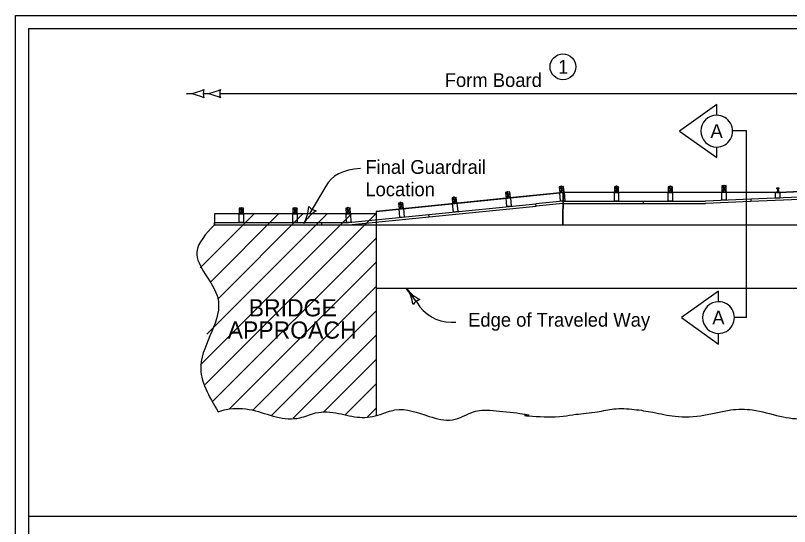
# Model space of a CAD drawing. Extents: x 9538 to 81668, y 7600 to 11751.
# Drawn here: x 28133 to 29033, y 9349 to 9944 of the extents above; entities that cross this region are included whole.
import ezdxf

# ---------------------------------------------------------------- set-up
doc = ezdxf.new("R2010")
doc.units = 0
for name, color, linetype in [('Default', 7, 'Continuous'), ('DsnShtMinorGrid13', 7, 'Continuous'), ('DsnShtMinorGrid14', 7, 'Continuous'), ('DsnShtMinorGrid16', 7, 'Continuous'), ('dsnStdCells', 7, 'Continuous'), ('dsnStdDimension', 7, 'Continuous'), ('dsnStdNameDate', 7, 'Continuous'), ('dsnStdNote', 7, 'Continuous'), ('dsnStdPattern', 7, 'Continuous'), ('dsnStdShading', 7, 'Continuous'), ('dsnStdTable', 7, 'Continuous')]:
    doc.layers.add(name, color=color, linetype=linetype)

msp = doc.modelspace()

# ---------------------------------------------------------------- linework, layer by layer
at = {"layer": 'Default'}
msp.add_lwpolyline([(28132.56, 9944.02), (31267.56, 9944.02), (31267.56, 7924.02), (28132.56, 7924.02)], close=True, dxfattribs=at)
at = {"layer": 'DsnShtMinorGrid13'}
msp.add_circle((28769.23, 9884.28), 15, dxfattribs=at)
at = {"layer": 'DsnShtMinorGrid14'}
for p, q in [((28764.87, 9744.42), (28770.51, 9738.28)), ((28769.85, 9744.91), (28765.53, 9737.78)), ((28767.26, 9745.63), (28767.25, 9745.7)), ((28768.02, 9738.03), (28767.36, 9744.67)), ((28829.02, 9744.75), (28834.02, 9738.08)), ((28834.02, 9744.75), (28829.02, 9738.08)), ((28831.52, 9745.72), (28831.52, 9745.79)), ((28831.52, 9738.08), (28831.52, 9744.75)), ((28891.52, 9744.75), (28896.52, 9738.08)), ((28896.52, 9744.75), (28891.52, 9738.08)), ((28894.02, 9745.72), (28894.02, 9745.79)), ((28894.02, 9738.08), (28894.02, 9744.75)), ((28954.02, 9745.61), (28959.02, 9738.94)), ((28959.02, 9745.61), (28954.02, 9738.94)), ((28956.52, 9746.58), (28956.52, 9746.65)), ((28956.52, 9738.94), (28956.52, 9745.61)), ((28640.22, 9731.89), (28645.86, 9725.75)), ((28645.19, 9732.39), (28640.89, 9725.25)), ((28642.61, 9733.1), (28642.6, 9733.17)), ((28643.37, 9725.5), (28642.71, 9732.14)), ((28702.41, 9738.14), (28708.05, 9732)), ((28707.38, 9738.64), (28703.07, 9731.5)), ((28703.07, 9731.5), (28708.05, 9732)), ((28704.07, 9721.55), (28703.07, 9731.5)), ((28704.8, 9739.35), (28704.79, 9739.42)), ((28705.56, 9731.75), (28704.89, 9738.39)), ((28708.05, 9732), (28709.05, 9722.05)), ((28765.53, 9737.78), (28770.51, 9738.28)), ((28768.02, 9738.03), (28765.53, 9737.78)), ((28768.02, 9738.03), (28765.53, 9737.78)), ((28766.53, 9727.82), (28765.53, 9737.78)), ((28770.51, 9738.28), (28771.51, 9728.32)), ((28829.02, 9738.08), (28834.02, 9738.08)), ((28829.02, 9728.07), (28829.02, 9738.08)), ((28834.02, 9738.08), (28834.02, 9728.07)), ((28891.52, 9738.08), (28896.52, 9738.08)), ((28891.52, 9728.07), (28891.52, 9738.08)), ((28896.52, 9738.08), (28896.52, 9728.07)), ((28954.02, 9738.94), (28959.02, 9738.94)), ((28954.02, 9728.93), (28954.02, 9738.94)), ((28959.02, 9738.94), (28959.02, 9728.93)), ((28578.04, 9725.67), (28583.68, 9719.51)), ((28583.02, 9726.17), (28578.7, 9719.01)), ((28580.43, 9726.9), (28580.42, 9726.97)), ((28581.19, 9719.26), (28580.53, 9725.92)), ((28613.28, 9712.42), (28737.66, 9724.92)), ((28613.55, 9709.73), (28737.93, 9722.23)), ((28640.89, 9725.25), (28645.86, 9725.75)), ((28641.89, 9715.3), (28640.89, 9725.25)), ((28645.86, 9725.75), (28646.87, 9715.8)), ((28709.05, 9722.05), (28704.07, 9721.55)), ((28769.02, 9728.07), (28737.66, 9724.92)), ((28737.93, 9722.23), (28737.66, 9724.92)), ((28737.93, 9722.24), (28737.66, 9724.92)), ((28769.02, 9725.36), (28737.93, 9722.24)), ((28771.51, 9728.32), (28766.53, 9727.82)), ((28769.02, 9728.07), (28862.77, 9728.07)), ((28769.02, 9725.36), (28862.77, 9725.36)), ((28834.02, 9728.07), (28829.02, 9728.07)), ((28862.77, 9725.36), (28862.77, 9728.07)), ((28862.77, 9728.07), (28935.01, 9728.07)), ((28862.77, 9725.37), (28862.77, 9728.07)), ((28862.77, 9725.37), (28935.03, 9725.37)), ((28896.52, 9728.07), (28891.52, 9728.07)), ((28959.02, 9728.93), (28954.02, 9728.93)), ((28392.77, 9719.67), (28397.77, 9713.01)), ((28397.77, 9719.67), (28392.77, 9713.01)), ((28392.77, 9713.01), (28397.78, 9713.01)), ((28392.77, 9703), (28392.77, 9713.01)), ((28395.27, 9720.65), (28395.27, 9720.72)), ((28395.27, 9713.01), (28395.27, 9719.67)), ((28397.78, 9713.01), (28397.78, 9703)), ((28455.27, 9719.67), (28460.27, 9713.01)), ((28460.27, 9719.67), (28455.27, 9713.01)), ((28455.27, 9713.01), (28460.28, 9713.01)), ((28455.27, 9703), (28455.27, 9713.01)), ((28457.77, 9720.65), (28457.77, 9720.72)), ((28457.77, 9713.01), (28457.77, 9719.67)), ((28460.28, 9713.01), (28460.28, 9703)), ((28516.66, 9719.74), (28521.99, 9713.29)), ((28521.66, 9719.99), (28516.99, 9713.05)), ((28516.99, 9713.05), (28521.99, 9713.29)), ((28517.49, 9703), (28516.99, 9713.05)), ((28519.11, 9720.84), (28519.11, 9720.91)), ((28519.49, 9713.17), (28519.16, 9719.86)), ((28521.99, 9713.29), (28522.49, 9703.25)), ((28578.7, 9719.01), (28583.68, 9719.51)), ((28579.7, 9709), (28578.7, 9719.01)), ((28583.68, 9719.51), (28584.68, 9709.5)), ((28646.87, 9715.8), (28641.89, 9715.3)), ((28520, 9703), (28613.28, 9712.42)), ((28520.27, 9700.29), (28613.55, 9709.71)), ((28584.68, 9709.5), (28579.7, 9709)), ((28613.55, 9709.71), (28613.28, 9712.42)), ((28613.55, 9709.73), (28613.28, 9712.42)), ((28364.02, 9703), (28489.02, 9703)), ((28364.02, 9700.29), (28364.02, 9703)), ((28364.02, 9700.29), (28489.02, 9700.29)), ((28397.78, 9703), (28392.77, 9703)), ((28460.28, 9703), (28455.27, 9703)), ((28489.02, 9703), (28520, 9703)), ((28489.02, 9700.29), (28489.02, 9703)), ((28489.02, 9700.29), (28520.27, 9700.29)), ((28522.49, 9703.25), (28517.49, 9703))]:
    msp.add_line(p, q, dxfattribs=at)
for points in [[(28765.53, 9737.78), (28770.51, 9738.28), (28769.85, 9744.91), (28764.87, 9744.42)], [(28829.02, 9738.08), (28834.02, 9738.08), (28834.02, 9744.75), (28829.02, 9744.75)], [(28891.52, 9738.08), (28896.52, 9738.08), (28896.52, 9744.75), (28891.52, 9744.75)], [(28954.02, 9738.94), (28959.02, 9738.94), (28959.02, 9745.61), (28954.02, 9745.61)], [(28640.89, 9725.25), (28645.86, 9725.75), (28645.19, 9732.39), (28640.22, 9731.89)], [(28703.07, 9731.5), (28708.05, 9732), (28707.38, 9738.64), (28702.41, 9738.14)], [(28578.7, 9719.01), (28583.68, 9719.51), (28583.02, 9726.17), (28578.04, 9725.67)], [(28392.77, 9713.01), (28397.77, 9713.01), (28397.77, 9719.67), (28392.77, 9719.67)], [(28455.27, 9713.01), (28460.27, 9713.01), (28460.27, 9719.67), (28455.27, 9719.67)], [(28516.99, 9713.05), (28521.99, 9713.29), (28521.66, 9719.99), (28516.66, 9719.74)]]:
    msp.add_lwpolyline(points, close=True, dxfattribs=at)
for points in [[(28767.03, 9744.63), (28766.98, 9745.06), (28767.65, 9745.13), (28767.69, 9744.7)], [(28767.12, 9745.07), (28767.07, 9745.61), (28767.45, 9745.65), (28767.51, 9745.11)], [(28831.18, 9744.75), (28831.18, 9745.18), (28831.85, 9745.18), (28831.85, 9744.75)], [(28831.32, 9745.18), (28831.32, 9745.72), (28831.71, 9745.72), (28831.71, 9745.18)], [(28893.69, 9744.75), (28893.69, 9745.18), (28894.35, 9745.18), (28894.35, 9744.75)], [(28893.82, 9745.18), (28893.82, 9745.72), (28894.21, 9745.72), (28894.21, 9745.18)], [(28956.19, 9745.61), (28956.19, 9746.04), (28956.85, 9746.04), (28956.85, 9745.61)], [(28956.32, 9746.04), (28956.32, 9746.58), (28956.71, 9746.58), (28956.71, 9746.04)], [(28642.37, 9732.1), (28642.33, 9732.53), (28642.99, 9732.6), (28643.04, 9732.17)], [(28642.47, 9732.55), (28642.42, 9733.08), (28642.8, 9733.12), (28642.86, 9732.58)], [(28704.56, 9738.35), (28704.52, 9738.78), (28705.18, 9738.85), (28705.22, 9738.42)], [(28704.66, 9738.8), (28704.6, 9739.33), (28704.99, 9739.37), (28705.04, 9738.83)], [(28580.2, 9725.89), (28580.15, 9726.32), (28580.82, 9726.39), (28580.86, 9725.96)], [(28580.29, 9726.34), (28580.24, 9726.88), (28580.63, 9726.92), (28580.68, 9726.37)], [(28394.94, 9719.67), (28394.94, 9720.1), (28395.61, 9720.1), (28395.61, 9719.67)], [(28395.08, 9720.1), (28395.08, 9720.65), (28395.47, 9720.65), (28395.47, 9720.1)], [(28457.44, 9719.67), (28457.44, 9720.1), (28458.11, 9720.1), (28458.11, 9719.67)], [(28457.58, 9720.1), (28457.58, 9720.65), (28457.97, 9720.65), (28457.97, 9720.1)], [(28519.49, 9713.17), (28516.99, 9713.05), (28516.99, 9713.05)], [(28518.83, 9719.85), (28518.81, 9720.28), (28519.47, 9720.31), (28519.49, 9719.88)], [(28518.94, 9720.28), (28518.92, 9720.83), (28519.31, 9720.85), (28519.33, 9720.3)]]:
    msp.add_lwpolyline(points, dxfattribs=at)
at = {"layer": 'DsnShtMinorGrid16'}
for p, q in [((29496.13, 9757.6), (29020.84, 9738.08)), ((28703.07, 9731.49), (28552.03, 9716.08)), ((28769.56, 9738.08), (28703.07, 9731.5)), ((28703.07, 9731.5), (28703.07, 9731.49)), ((28769.56, 9738.08), (28769.18, 9700.29)), ((28769.18, 9700.29), (28769.56, 9738.08)), ((29020.84, 9738.08), (28769.56, 9738.08)), ((28769.56, 9738.08), (28769.56, 9738.08)), ((28552.03, 9716.08), (28552.03, 9716.07)), ((28552.03, 9716.07), (28552.03, 9716.07)), ((28552.03, 9716.07), (28552.03, 9700.29)), ((28552.03, 9700.29), (28769.18, 9700.29)), ((28769.18, 9700.29), (29800.87, 9700.29))]:
    msp.add_line(p, q, dxfattribs=at)
at = {"layer": 'dsnStdCells'}
for p, q in [((29020.73, 9742.98), (29017.4, 9742.98)), ((29017.4, 9742.98), (29017.4, 9742.82)), ((29017.4, 9742.98), (29017.4, 9742.82)), ((29020.73, 9742.98), (29017.4, 9742.98)), ((29017.4, 9742.82), (29018.57, 9742.82)), ((29017.4, 9742.82), (29018.57, 9742.82)), ((29018.99, 9742.4), (29018.99, 9738.65)), ((29018.99, 9742.4), (29018.99, 9738.65)), ((29019.15, 9738.65), (29019.15, 9742.4)), ((29019.15, 9738.65), (29019.15, 9742.4)), ((29019.56, 9742.82), (29020.73, 9742.82)), ((29019.56, 9742.82), (29020.73, 9742.82)), ((29020.16, 9740.27), (29019.64, 9740.27)), ((29019.64, 9740.27), (29019.64, 9738.76)), ((29020.16, 9740.27), (29019.64, 9740.27)), ((29019.64, 9740.27), (29019.64, 9738.76)), ((29020.16, 9738.76), (29020.16, 9740.27)), ((29020.16, 9738.76), (29020.16, 9740.27)), ((29020.73, 9742.82), (29020.73, 9742.98)), ((29020.73, 9742.82), (29020.73, 9742.98)), ((29016.46, 9731.43), (29016.46, 9738.39)), ((29016.46, 9738.39), (29017.09, 9738.39)), ((29021.46, 9731.43), (29016.46, 9731.43)), ((29017.09, 9738.08), (29017.09, 9738.39)), ((29020.84, 9738.08), (29017.09, 9738.08)), ((29018.57, 9738.24), (29017.4, 9738.24)), ((29017.4, 9738.24), (29017.4, 9738.08)), ((29017.4, 9738.24), (29017.4, 9738.08)), ((29018.57, 9738.24), (29017.4, 9738.24)), ((29017.4, 9738.08), (29020.73, 9738.08)), ((29017.4, 9738.08), (29020.73, 9738.08)), ((29019.38, 9738.76), (29019.3, 9738.71)), ((29019.38, 9738.76), (29019.3, 9738.71)), ((29019.3, 9738.71), (29019.3, 9738.33)), ((29019.3, 9738.33), (29019.3, 9738.71)), ((29019.38, 9738.76), (29020.35, 9738.76)), ((29020.35, 9738.76), (29019.38, 9738.76)), ((29020.73, 9738.24), (29019.56, 9738.24)), ((29020.73, 9738.24), (29019.56, 9738.24)), ((29019.6, 9738.71), (29019.6, 9738.29)), ((29019.6, 9738.29), (29019.6, 9738.71)), ((29019.6, 9738.29), (29019.6, 9738.71)), ((29019.64, 9738.76), (29020.16, 9738.76)), ((29020.2, 9738.29), (29020.2, 9738.71)), ((29020.2, 9738.71), (29020.2, 9738.29)), ((29020.2, 9738.29), (29020.2, 9738.71)), ((29020.35, 9738.76), (29020.42, 9738.76)), ((29020.42, 9738.76), (29020.35, 9738.76)), ((29020.5, 9738.71), (29020.42, 9738.76)), ((29020.5, 9738.71), (29020.42, 9738.76)), ((29020.42, 9738.24), (29020.5, 9738.29)), ((29020.42, 9738.24), (29020.5, 9738.29)), ((29020.5, 9738.29), (29020.5, 9738.71)), ((29020.5, 9738.29), (29020.5, 9738.71)), ((29020.73, 9738.08), (29020.73, 9738.24)), ((29020.73, 9738.08), (29020.73, 9738.24)), ((29020.84, 9738.39), (29021.46, 9738.39)), ((29020.84, 9738.39), (29020.84, 9738.08)), ((29021.46, 9738.39), (29021.46, 9731.43))]:
    msp.add_line(p, q, dxfattribs=at)
for points in [[(29019.3, 9738.33), (29019.3, 9738.33)], [(29019.56, 9738.24), (29020.42, 9738.24), (29020.42, 9738.24)]]:
    msp.add_lwpolyline(points, dxfattribs=at)
for centre, start, end in [((29018.57, 9742.4), 359.99336, 90.00253), ((29018.57, 9742.4), 359.99336, 90.00253), ((29019.56, 9742.4), 90.00734, 179.99635), ((29019.56, 9742.4), 90.00734, 179.99635), ((29018.57, 9738.65), 270.00734, 359.99635), ((29018.57, 9738.65), 270.00734, 359.99635), ((29019.56, 9738.65), 179.99336, 270.00253), ((29019.56, 9738.65), 179.99336, 270.00253), ((29019.56, 9738.65), 230.88662, 270.00253)]:
    msp.add_arc(centre, 0.417, start, end, dxfattribs=at)
for points in [[(29019.6, 9738.71), (29019.57, 9738.72), (29019.52, 9738.75), (29019.44, 9738.76), (29019.36, 9738.74), (29019.32, 9738.72), (29019.3, 9738.71)], [(29019.6, 9738.71), (29019.57, 9738.72), (29019.52, 9738.75), (29019.44, 9738.76), (29019.36, 9738.74), (29019.32, 9738.72), (29019.3, 9738.71)], [(29019.3, 9738.71), (29019.32, 9738.72), (29019.36, 9738.74), (29019.44, 9738.76), (29019.52, 9738.75), (29019.57, 9738.72), (29019.6, 9738.71)], [(29019.5, 9738.25), (29019.51, 9738.25), (29019.55, 9738.26), (29019.58, 9738.28), (29019.6, 9738.29)], [(29020.2, 9738.71), (29020.15, 9738.72), (29020.04, 9738.75), (29019.88, 9738.76), (29019.74, 9738.74), (29019.65, 9738.72), (29019.6, 9738.71)], [(29020.2, 9738.71), (29020.15, 9738.72), (29020.04, 9738.75), (29019.88, 9738.76), (29019.74, 9738.74), (29019.65, 9738.72), (29019.6, 9738.71)], [(29019.6, 9738.71), (29019.65, 9738.72), (29019.74, 9738.74), (29019.88, 9738.76), (29020.04, 9738.75), (29020.15, 9738.72), (29020.2, 9738.71)], [(29019.6, 9738.29), (29019.65, 9738.28), (29019.76, 9738.25), (29019.92, 9738.24), (29020.07, 9738.25), (29020.16, 9738.28), (29020.2, 9738.29)], [(29020.2, 9738.29), (29020.16, 9738.28), (29020.07, 9738.25), (29019.92, 9738.24), (29019.76, 9738.25), (29019.65, 9738.28), (29019.6, 9738.29)], [(29019.6, 9738.29), (29019.65, 9738.28), (29019.76, 9738.25), (29019.92, 9738.24), (29020.07, 9738.25), (29020.16, 9738.28), (29020.2, 9738.29)], [(29020.5, 9738.71), (29020.48, 9738.72), (29020.45, 9738.74), (29020.39, 9738.76), (29020.31, 9738.76), (29020.25, 9738.74), (29020.21, 9738.71), (29020.2, 9738.71)], [(29020.5, 9738.71), (29020.48, 9738.72), (29020.45, 9738.74), (29020.39, 9738.76), (29020.31, 9738.76), (29020.25, 9738.74), (29020.21, 9738.71), (29020.2, 9738.71)], [(29020.2, 9738.71), (29020.21, 9738.71), (29020.25, 9738.74), (29020.31, 9738.76), (29020.39, 9738.76), (29020.45, 9738.74), (29020.48, 9738.72), (29020.5, 9738.71)], [(29020.2, 9738.29), (29020.21, 9738.28), (29020.25, 9738.26), (29020.31, 9738.24), (29020.39, 9738.24), (29020.45, 9738.26), (29020.48, 9738.28), (29020.5, 9738.29)], [(29020.5, 9738.29), (29020.48, 9738.28), (29020.45, 9738.26), (29020.39, 9738.24), (29020.31, 9738.24), (29020.25, 9738.26), (29020.21, 9738.28), (29020.2, 9738.29)], [(29020.2, 9738.29), (29020.21, 9738.28), (29020.25, 9738.26), (29020.31, 9738.24), (29020.39, 9738.24), (29020.45, 9738.26), (29020.48, 9738.28), (29020.5, 9738.29)]]:
    msp.add_open_spline(points, degree=3, dxfattribs=at)
at = {"layer": 'dsnStdDimension'}
msp.add_line((28370.83, 9853.15), (29393.24, 9853.15), dxfattribs=at)
for centre, radius, start, end in [((28331.61, 9895.5), 42.5, 270, 298.07249), ((28350.83, 9895.5), 42.5, 270, 298.07249), ((28367.25, 9853), 16.42, 162.26665, 197.73335), ((28386.47, 9853), 16.42, 162.26665, 197.73335), ((28331.61, 9810.5), 42.5, 61.92751, 90), ((28350.83, 9810.5), 42.5, 61.92751, 90)]:
    msp.add_arc(centre, radius, start, end, dxfattribs=at)
at = {"layer": 'dsnStdNameDate'}
for p, q in [((28410.28, 9713.01), (28347.5, 9650.22)), ((28523.42, 9713.01), (28347.9, 9537.48)), ((28551.71, 9713.01), (28353.19, 9514.49)), ((28495.14, 9713.01), (28355.13, 9573)), ((28438.57, 9713.01), (28359.61, 9634.05)), ((28466.85, 9713.01), (28367.7, 9613.85)), ((28552.03, 9685.04), (28361.45, 9494.47)), ((28552.03, 9656.76), (28381.37, 9486.1)), ((28552.03, 9628.48), (28408.42, 9484.87)), ((28552.03, 9600.19), (28430.16, 9478.33)), ((28552.03, 9571.91), (28455.48, 9475.36)), ((28552.03, 9543.62), (28490.31, 9481.9)), ((28552.03, 9515.34), (28516.18, 9479.5)), ((28552.03, 9487.05), (28542, 9477.03)), ((30303.14, 9361.02), (28147.56, 9361.02))]:
    msp.add_line(p, q, dxfattribs=at)
at = {"layer": 'dsnStdNote'}
for p, q in [((28493.54, 9745.38), (28474.99, 9714.04)), ((28599.2, 9610.21), (28587.08, 9626.66)), ((28639.29, 9587.14), (28644.73, 9587.14))]:
    msp.add_line(p, q, dxfattribs=at)
for centre, radius, start, end in [((28431.22, 9723.54), 42.5, 329.37973, 357.45222), ((28504.37, 9680.24), 42.5, 121.30724, 149.37973), ((28485.95, 9732.56), 16.42, 221.64638, 257.11308), ((28621.3, 9651.86), 42.5, 216.37256, 244.44505), ((28552.86, 9601.45), 42.5, 8.30007, 36.37256), ((28608.22, 9597.97), 16.42, 108.63921, 144.10591), ((28639.34, 9633.6), 46.46, 210.22743, 270)]:
    msp.add_arc(centre, radius, start, end, dxfattribs=at)
msp.add_ellipse((28574.63, 9706.34), major_axis=(-81.09, 39.04), ratio=0.555556, start_param=5.482641, end_param=6.283185, dxfattribs=at)
at = {"layer": 'dsnStdPattern'}
for p, q in [((28982.64, 9809.76), (28966.87, 9809.76)), ((28982.64, 9592.47), (28982.64, 9809.76)), ((28982.64, 9592.47), (28968.69, 9592.47))]:
    msp.add_line(p, q, dxfattribs=at)
for points in [[(28948.08, 9827.94), (28948.08, 9840.26), (28904.94, 9809.45), (28948.08, 9778.64), (28948.08, 9790.97)], [(28950.2, 9610.96), (28950.2, 9623.28), (28907.07, 9592.47), (28950.2, 9561.66), (28950.2, 9573.99)]]:
    msp.add_lwpolyline(points, dxfattribs=at)
for centre, start, end in [((28948.08, 9809.45), 90.00083, 269.99917), ((28948.08, 9809.45), 269.99917, 90.00083), ((28950.2, 9592.47), 90.00083, 269.99917), ((28950.2, 9592.47), 269.99917, 90.00083)]:
    msp.add_arc(centre, 18.49, start, end, dxfattribs=at)
at = {"layer": 'dsnStdShading'}
for q in [(28147.56, 8319.02), (31243.25, 9929.02)]:
    msp.add_line((28147.56, 9929.02), q, dxfattribs=at)
at = {"layer": 'dsnStdTable'}
for p, q in [((29020.73, 9738.08), (29496.13, 9757.6)), ((29399.33, 9746.65), (28987.77, 9730.18)), ((29399.44, 9743.94), (28987.77, 9727.47)), ((29017.4, 9742.98), (29017.4, 9742.82)), ((29020.73, 9742.98), (29017.4, 9742.98)), ((29017.4, 9742.82), (29018.57, 9742.82)), ((29018.99, 9742.4), (29018.99, 9738.65)), ((29019.15, 9738.65), (29019.15, 9742.4)), ((29019.56, 9742.82), (29020.73, 9742.82)), ((29020.16, 9740.27), (29019.64, 9740.27)), ((29019.64, 9740.27), (29019.64, 9738.76)), ((29020.16, 9738.76), (29020.16, 9740.27)), ((29020.73, 9742.82), (29020.73, 9742.98)), ((28552.03, 9716.07), (28769.56, 9738.08)), ((29017.4, 9738.08), (28769.56, 9738.08)), ((29016.46, 9731.43), (29016.46, 9738.39)), ((29016.46, 9738.39), (29017.09, 9738.39)), ((29021.46, 9731.43), (29016.46, 9731.43)), ((29017.09, 9738.08), (29017.09, 9738.39)), ((29020.84, 9738.08), (29017.09, 9738.08)), ((29017.4, 9738.24), (29017.4, 9738.08)), ((29018.57, 9738.24), (29017.4, 9738.24)), ((29017.4, 9738.08), (29020.73, 9738.08)), ((29019.38, 9738.76), (29019.3, 9738.71)), ((29019.3, 9738.33), (29019.3, 9738.71)), ((29019.38, 9738.76), (29020.35, 9738.76)), ((29020.73, 9738.24), (29019.56, 9738.24)), ((29019.6, 9738.29), (29019.6, 9738.71)), ((29020.2, 9738.29), (29020.2, 9738.71)), ((29020.35, 9738.76), (29020.42, 9738.76)), ((29020.5, 9738.71), (29020.42, 9738.76)), ((29020.42, 9738.24), (29020.5, 9738.29)), ((29020.5, 9738.29), (29020.5, 9738.71)), ((29020.73, 9738.08), (29020.73, 9738.24)), ((29020.84, 9738.39), (29021.46, 9738.39)), ((29020.84, 9738.39), (29020.84, 9738.08)), ((29021.46, 9738.39), (29021.46, 9731.43)), ((28987.77, 9730.18), (28935.01, 9728.07)), ((28987.88, 9727.48), (28935.03, 9725.37)), ((28987.77, 9730.18), (28987.88, 9727.48)), ((28987.77, 9730.18), (28987.88, 9727.48)), ((28364.05, 9713.01), (28364.02, 9700.29)), ((28552.03, 9713.01), (28364.05, 9713.01)), ((28552.03, 9716.07), (28552.03, 9478.83)), ((28364.02, 9700.29), (29977.73, 9700.29)), ((28552.03, 9626.66), (29978.03, 9626.66))]:
    msp.add_line(p, q, dxfattribs=at)
for centre, start, end in [((29018.57, 9742.4), 359.99336, 90.00253), ((29019.56, 9742.4), 90.00734, 179.99635), ((29018.57, 9738.65), 270.00734, 359.99635), ((29019.56, 9738.65), 264.71743, 270.00253)]:
    msp.add_arc(centre, 0.417, start, end, dxfattribs=at)
for points in [[(29019.6, 9738.71), (29019.57, 9738.72), (29019.52, 9738.75), (29019.44, 9738.76), (29019.36, 9738.74), (29019.32, 9738.72), (29019.3, 9738.71)], [(29019.5, 9738.25), (29019.51, 9738.25), (29019.55, 9738.26), (29019.58, 9738.28), (29019.6, 9738.29)], [(29020.2, 9738.71), (29020.15, 9738.72), (29020.04, 9738.75), (29019.88, 9738.76), (29019.74, 9738.74), (29019.65, 9738.72), (29019.6, 9738.71)], [(29019.6, 9738.29), (29019.65, 9738.28), (29019.76, 9738.25), (29019.92, 9738.24), (29020.07, 9738.25), (29020.16, 9738.28), (29020.2, 9738.29)], [(29020.5, 9738.71), (29020.48, 9738.72), (29020.45, 9738.74), (29020.39, 9738.76), (29020.31, 9738.76), (29020.25, 9738.74), (29020.21, 9738.71), (29020.2, 9738.71)], [(29020.2, 9738.29), (29020.21, 9738.28), (29020.25, 9738.26), (29020.31, 9738.24), (29020.39, 9738.24), (29020.45, 9738.26), (29020.48, 9738.28), (29020.5, 9738.29)]]:
    msp.add_open_spline(points, degree=3, dxfattribs=at)
for points in [[(28364.02, 9700.29), (28343.37, 9668.74), (28367.73, 9615.65), (28348.03, 9536.55), (28368.31, 9482.94)], [(28368.31, 9482.94), (28377.74, 9485.52), (28407.96, 9484.95), (28435.9, 9476.96), (28463.27, 9475.82), (28481.52, 9481.53), (28508.32, 9480.96), (28532.84, 9476.39), (28556.79, 9479.81), (28573.9, 9484.95), (28613.81, 9477.53), (28640.61, 9473.54), (28665.13, 9482.67), (28687.94, 9484.38), (28726.72, 9478.67), (28726.15, 9478.67), (28747.3, 9477.07), (28784.37, 9479.92), (28809.46, 9482.78), (28828.28, 9486.2), (28852.22, 9485.63), (28873.89, 9482.21), (28899.55, 9477.64), (28933.2, 9478.78), (28964.56, 9485.06), (28989.65, 9485.06), (29021.58, 9477.64), (29050.66, 9474.79), (29084.31, 9481.63), (29116.81, 9485.06), (29151.02, 9478.21), (29176.68, 9475.36), (29198.92, 9478.78), (29226.86, 9494.19), (29237.13, 9496.47), (29261.65, 9498.75), (29292.31, 9499.32), (29313.41, 9499.32), (29366.72, 9490.03)]]:
    msp.add_spline(points, degree=3, dxfattribs=at)

# ---------------------------------------------------------------- texts
at = {"layer": 'DsnShtMinorGrid13'}
msp.add_text('1', height=16, dxfattribs=at).set_placement((28763.61, 9876.28))
at = {"layer": 'dsnStdDimension'}
msp.add_text('Form Board', height=16, dxfattribs=at).set_placement((28631.78, 9860.84))
at = {"layer": 'dsnStdNote'}
for s, height, p in [('Final Guardrail ', 16, (28539.43, 9759.71)), ('Location', 16, (28539.43, 9733.71)), ('BRIDGE', 20, (28403.75, 9593.85)), ('Edge of Traveled Way', 16, (28658.93, 9581.87)), ('APPROACH', 20, (28379.27, 9567.96))]:
    msp.add_text(s, height=height, dxfattribs=at).set_placement(p)
at = {"layer": 'dsnStdPattern'}
for p in [(28940.8, 9801.45), (28942.9, 9584.47)]:
    msp.add_text('A', height=16, dxfattribs=at).set_placement(p)

doc.saveas('drawing.dxf')
